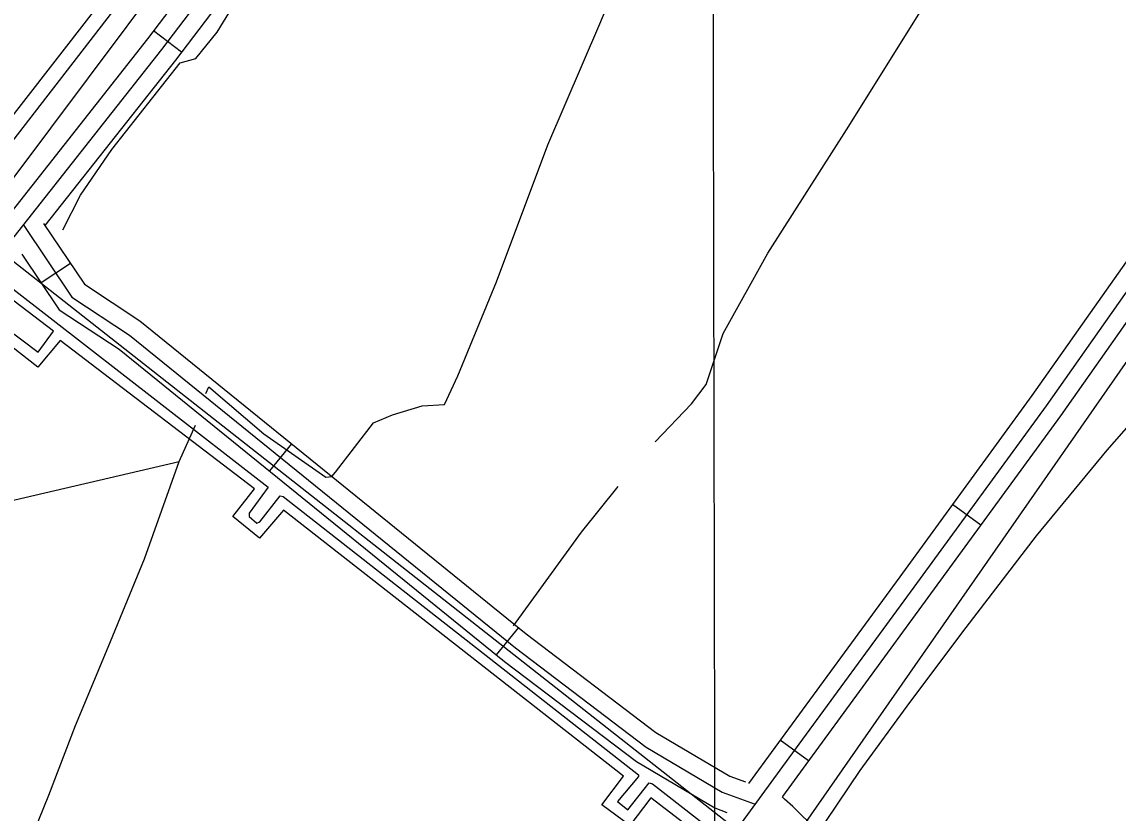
# Model space of a CAD drawing. Extents: x 3329332 to 3367211, y 631066 to 656469.
# Drawn here: x 3348632 to 3349570, y 645940 to 646618 of the extents above; entities that cross this region are included whole.
import ezdxf

# ---------------------------------------------------------------- set-up
doc = ezdxf.new("R2010")
doc.units = 0
for name, color, linetype in [('V-GRID-MAJR', 7, 'Continuous'), ('V-ROAD-CNTR', 7, 'Continuous'), ('V-SITE-OTLN', 7, 'Continuous'), ('V-TOPO-SHOR', 7, 'Continuous'), ('V-UTIL-LINE', 7, 'Continuous')]:
    doc.layers.add(name, color=color, linetype=linetype)

msp = doc.modelspace()

# ---------------------------------------------------------------- linework, layer by layer
at = {"layer": 'V-GRID-MAJR'}
msp.add_spline([(3349243.288, 636477.8690000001), (3349231.8340000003, 642535.737), (3349220.373, 648597.073), (3349208.912, 654658.432), (3349208.9050000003, 654661.8740000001)], degree=3, dxfattribs=at)
at = {"layer": 'V-ROAD-CNTR'}
for p, q in [((3348768.937424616, 646592.0187892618), (3348745.044472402, 646610.1607529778)), ((3348673.8226148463, 646411.139151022), (3348648.913664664, 646394.4211844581)), ((3348862.9792365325, 646256.6534599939), (3348844.088274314, 646233.3495066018)), ((3349452.8800567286, 646186.97059936), (3349428.6371052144, 646204.6425640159)), ((3349057.186848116, 646099.226774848), (3349038.295885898, 646075.922821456)), ((3349305.342351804, 645985.1140030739), (3349281.132400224, 646002.8299676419))]:
    msp.add_line(p, q, dxfattribs=at)
for points in [[(3348699.75556298, 648083.5138062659), (3349088.44978559, 647776.4834203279), (3349399.5181634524, 647541.4908903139), (3349419.136124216, 647509.0479552), (3349423.8431148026, 647475.004023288), (3349412.25913797, 647441.2610907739), (3349161.87463874, 647117.870737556), (3348937.07508834, 646838.263296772), (3348751.778458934, 646594.2247848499), (3348594.35577378, 646394.6711839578), (3348442.943076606, 646204.5035642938), (3348240.75648098, 645941.3210906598), (3348159.409643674, 645837.51129828), (3348124.008714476, 645794.719383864)], [(3348691.8635787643, 648070.632832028), (3349079.2788039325, 647764.6124440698), (3349388.175186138, 647531.260910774), (3349404.7011530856, 647503.9319654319), (3349408.4951454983, 647476.4920203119), (3349398.878164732, 647448.480076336), (3349150.098662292, 647127.162718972), (3348925.2541119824, 646847.5002782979), (3348739.9154826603, 646603.4057664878), (3348582.5997972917, 646403.988165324), (3348431.127100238, 646213.7445458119), (3348228.905504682, 645950.5160722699), (3348152.715657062, 645853.2872667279)], [(3349136.1446901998, 647061.927849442), (3348948.896064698, 646829.0263152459), (3348763.6414352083, 646585.0438032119), (3348652.0016584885, 646443.5250862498)], [(3349778.761404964, 646610.8717515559), (3349740.4394816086, 646607.915757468), (3349725.2185120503, 646598.9727753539), (3349711.274539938, 646585.6808019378), (3349689.226584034, 646551.9658693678), (3349643.057676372, 646479.7750137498), (3349508.8709447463, 646289.2393948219), (3349395.6081712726, 646133.8717055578), (3349288.7143850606, 645987.79099772), (3349240.0494823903, 645921.0481312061), (3349147.607667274, 645798.4003765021), (3349105.245751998, 645753.1484670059), (3349070.423821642, 645734.567504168), (3349032.048898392, 645723.8195256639), (3348964.928032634, 645726.895519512), (3348919.793122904, 645716.4875403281), (3348901.412159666, 645705.750561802), (3348871.6202192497, 645677.787617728), (3348864.124234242, 645643.678685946), (3348844.038274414, 645597.0477792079), (3348803.638355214, 645538.8798955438), (3348766.144430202, 645496.0939811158), (3348720.488521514, 645447.180078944), (3348699.538563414, 645414.685143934)], [(3349695.999570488, 646589.7287938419), (3349676.6306092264, 646560.111853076), (3349630.6017012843, 646488.1379970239), (3349496.677969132, 646297.976377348), (3349383.495195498, 646142.7186878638), (3349276.6014092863, 645996.6389800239), (3349254.042454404, 645965.699041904)], [(3349800.9973604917, 646597.0547791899), (3349745.0494723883, 646593.226786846), (3349734.312493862, 646586.9187994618), (3349722.8795167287, 646576.01982126), (3349701.822558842, 646543.81988566), (3349655.5136514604, 646471.4120304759), (3349521.06392036, 646280.5024122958), (3349407.721147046, 646125.0247232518), (3349300.827360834, 645978.9430154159), (3349283.145909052, 645954.69379403)], [(3348633.5036954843, 646444.296084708), (3348675.101612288, 646382.318208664), (3348724.3725137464, 646349.7012738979), (3349054.6068532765, 646082.0098092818), (3349166.520629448, 645996.9059794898), (3349231.6804991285, 645958.38605653), (3349259.7104430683, 645948.0130772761)], [(3348650.888660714, 646445.3090826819), (3348685.883590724, 646393.169186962), (3348733.2554959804, 646361.809249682), (3349063.8718347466, 646093.8087856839), (3349174.9056126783, 646009.3739545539), (3349238.152486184, 645971.985029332), (3349251.5074594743, 645967.0430392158)], [(3348632.3336978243, 646419.1231350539), (3348664.319633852, 646371.467230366), (3348715.4895315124, 646337.5932981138), (3349045.3418718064, 646070.21083288), (3349158.1356462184, 645984.438004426), (3349225.208512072, 645944.7870837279), (3349235.6614911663, 645940.9190914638)], [(3349442.2763981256, 645788.0174246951), (3349433.847251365, 645795.7321388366), (3349422.4754697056, 645806.4073865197), (3349411.2397438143, 645817.2251813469), (3349400.1401035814, 645828.1845199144), (3349389.181264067, 645839.2806907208), (3349378.200870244, 645850.6843331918), (3349371.0413622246, 645857.843841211), (3349364.243107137, 645864.9375041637), (3349357.597699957, 645872.1737433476), (3349351.106553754, 645879.550266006), (3349344.7752321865, 645887.0593276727), (3349338.604973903, 645894.7036297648), (3349332.5973301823, 645902.4781135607), (3349326.1682066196, 645911.1725144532), (3349319.1543373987, 645918.7458193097), (3349312.509245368, 645925.6934271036), (3349305.753914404, 645932.5369691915), (3349298.8898249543, 645939.2666698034), (3349291.9259201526, 645945.8797636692), (3349284.8625503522, 645952.3728120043), (3349282.7954681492, 645954.2131819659)]]:
    msp.add_lwpolyline(points, dxfattribs=at)
at = {"layer": 'V-SITE-OTLN'}
msp.add_lwpolyline([(3348664.864, 648063.477), (3349371.7, 647510.142), (3349380.591, 647494.774), (3348590.245, 646438.458), (3348596.285, 646435.317), (3349236.915, 645931.765), (3349279.006, 645897.594), (3349765.213, 646596.363)], dxfattribs=at)
at = {"layer": 'V-TOPO-SHOR'}
for points in [[(3348667.2460000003, 646439.855), (3348682.382, 646469.58), (3348709.144, 646508.68), (3348767.7060000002, 646582.982), (3348781.153, 646586.5920000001), (3348799.364, 646609.253), (3348846.495, 646686.285), (3348901.113, 646752.996), (3348961.6890000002, 646833.638), (3349025.431, 646912.958), (3349096.357, 647002.998), (3349119.123, 647031.326), (3349146.754, 647044.912)], [(3348789.579, 646299.778), (3348792.219, 646305.474), (3348839.394, 646265.196), (3348892.358, 646228.01), (3348897.467, 646228.567), (3348900.714, 646232.3420000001), (3348933.264, 646274.539), (3348949.311, 646281.297), (3348974.937, 646289.178), (3348994.08, 646290.1460000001), (3349005.311, 646314.833), (3349038.47, 646395.274), (3349082.414, 646512.522), (3349126.784, 646616.3740000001), (3349172.5, 646724.669), (3349234.839, 646876.053), (3349265.4560000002, 646957.172)], [(3349174.29, 646258.312), (3349205.413, 646290.97), (3349217.787, 646307.35), (3349232.508, 646351.105), (3349270.5840000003, 646419.9940000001), (3349337.931, 646525.394), (3349458.3140000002, 646718.568), (3349465.1550000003, 646747.786), (3349462.951, 646769.4990000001), (3349455.232, 646805.3250000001)], [(3349320.382, 645933.26), (3349349.764, 645976.784), (3349392.133, 646035.082), (3349440.3370000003, 646099.3470000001), (3349500.558, 646177.762), (3349561.017, 646251.0750000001), (3349596.4050000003, 646291.316), (3349631.268, 646258.564), (3349681.954, 646218.546), (3349701.205, 646206.447), (3349712.078, 646208.505), (3349745.649, 646254.831), (3349797.77, 646325.087), (3349798.659, 646326.1630000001), (3349825.074, 646358.126), (3349848.759, 646384.207), (3349870.786, 646406.17), (3349885.3200000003, 646438.135), (3349903.615, 646465.8960000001), (3349912.473, 646481.694), (3349928.201, 646508.541)], [(3348442.5270000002, 646165.677), (3348766.973, 646241.484), (3348780.856, 646272.503)], [(3348477.728, 645543.761), (3348502.574, 645602.659), (3348533.091, 645677.405), (3348571.119, 645763.192), (3348600.856, 645829.025), (3348638.223, 645913.546), (3348655.472, 645955.669), (3348678.098, 646015.2390000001), (3348706.262, 646082.373), (3348737.113, 646158.071), (3348766.973, 646241.484)], [(3349052.9390000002, 646100.602), (3349111.215, 646180.898), (3349142.4390000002, 646219.929)]]:
    msp.add_lwpolyline(points, dxfattribs=at)
at = {"layer": 'V-UTIL-LINE'}
for points in [[(3348618.393, 646356.149), (3348646.11, 646334.971), (3348659.207, 646353.061), (3348547.122, 646438.405), (3348718.364, 646658.907)], [(3348709.9220000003, 646626.7170000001), (3348562.957, 646436.933), (3348843.107, 646219.605), (3348826.893, 646197.296), (3348826.844, 646194.2490000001), (3348833.465, 646188.654), (3348835.923, 646189.833), (3348853.358, 646212.1240000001), (3348855.787, 646211.475), (3349159.997, 645973.028), (3349159.9760000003, 645971.807), (3349141.943, 645950.137), (3349150.983, 645943.285), (3349169.036, 645966.1730000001), (3349172.076, 645965.5160000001), (3349390.149, 645794.922)], [(3349381.553, 645791.399), (3349170.662, 645953.341), (3349152.599, 645929.84), (3349128.482, 645947.303), (3349147.1720000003, 645972.01), (3348856.211, 646199.881), (3348835.7, 646175.811), (3348812.8200000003, 646194.4720000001), (3348831.491, 646217.961), (3348665.179, 646345.037), (3348645.9080000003, 646322.167), (3348534.4590000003, 646409.332)]]:
    msp.add_lwpolyline(points, dxfattribs=at)

doc.saveas('drawing.dxf')
